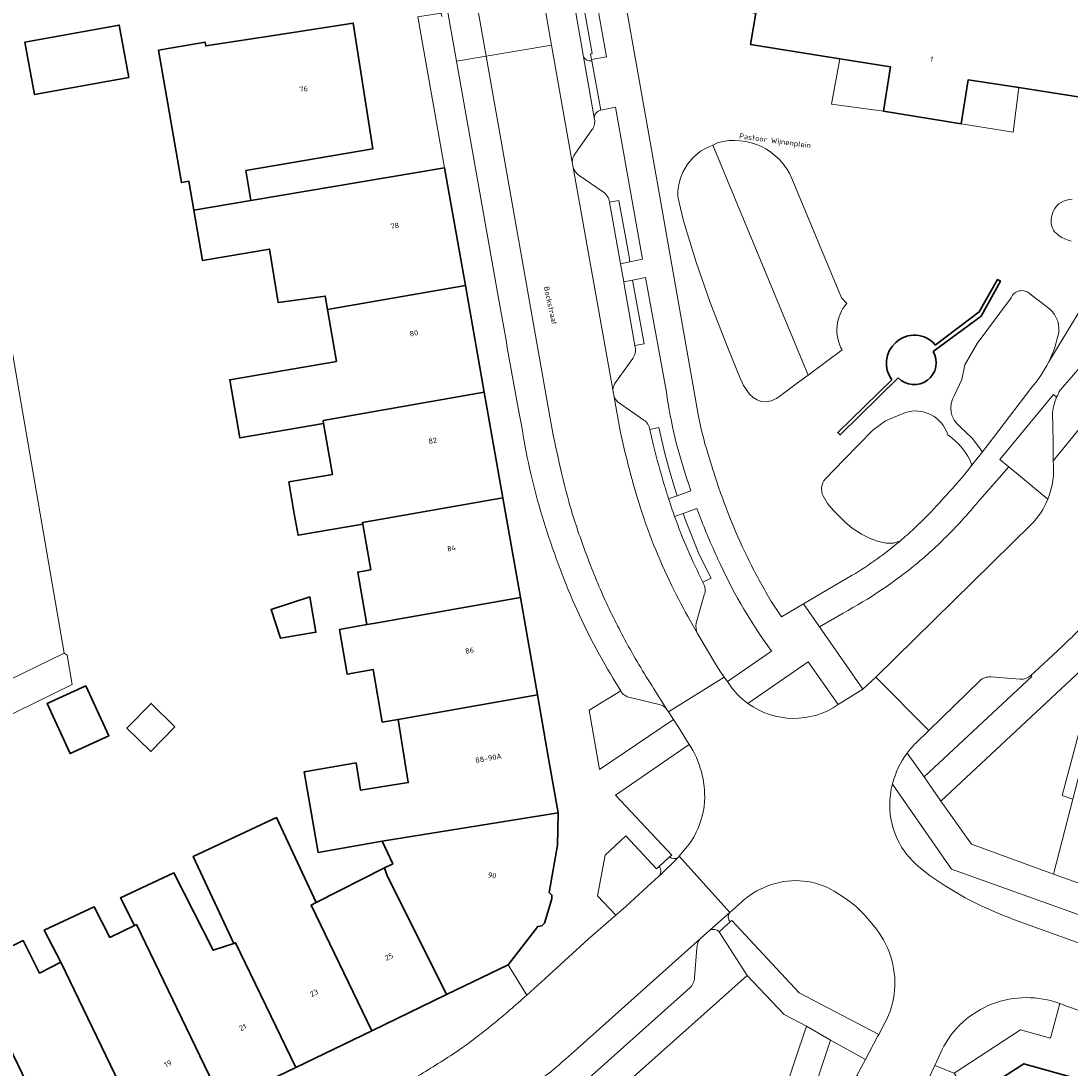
# Model space of a CAD drawing. Header units: metres. Extents: x 197700 to 204338, y 317132 to 325229.
# Tile 766 of 1056: x 203288 to 203359, y 319467 to 319538. Entities that reach past the tile are written whole.
import ezdxf
from ezdxf.enums import TextEntityAlignment as Align

# ---------------------------------------------------------------- set-up
doc = ezdxf.new("R2010")
doc.units = ezdxf.units.M
for name, color, linetype, lineweight in [('B-WE-GR-BEPLANTING_CULTUUR_BODEMBEDEKKER-GV', 90, 'Continuous', 18), ('B-WE-GR-BEPLANTING_CULTUUR_HEESTERS-GV', 90, 'Continuous', 18), ('B-WE-GR-BEPLANTING_CULTUUR_ROOS-GV', 90, 'Continuous', 18), ('B-WE-IE-TERREINAFSCHEIDING_KUNSTMATIG_MUUR-G', 90, 'IE-TERREINAFSCHEIDING-KUNSTMATIG-DICHT', 18), ('B-WE-IE-TERREINAFSCHEIDING_KUNSTMATIG_MUUR-GV', 90, 'Continuous', 18), ('B-WE-OG-BEBOUWING-GV', 7, 'Continuous', 35), ('B-WE-OG-BEBOUWING-T18', 10, 'Continuous', 18), ('B-WE-OG-TERREIN_ERF-GV', 7, 'Continuous', 18), ('B-WE-OG-TOPOGRAFIE-T18', 10, 'Continuous', 18), ('B-WE-VH-VERHARDING_ASFALT-GV', 252, 'Continuous', 18), ('B-WE-VH-VERHARDING_BETONSTRAATSTEEN-GV', 252, 'Continuous', 18), ('B-WE-VH-VERHARDING_SIERBESTRATING-GV', 252, 'Continuous', 18), ('B-WE-VH-VERHARDING_STRAATBAKSTEEN-GV', 252, 'Continuous', 18), ('B-WE-VH-VERHARDING_TEGEL-GV', 252, 'Continuous', 18)]:
    doc.layers.add(name, color=color, linetype=linetype, lineweight=lineweight)
doc.styles.add('NLCS-ISO-M200-T18', font='NLCS-ISO.ttf', dxfattribs={"height": 0.36})
doc.linetypes.add('IE-TERREINAFSCHEIDING-KUNSTMATIG-DICHT', pattern='A,8,-1,[82,NLCS.SHX,S=0.75,R=90,X=0,Y=0],-1', length=10)

msp = doc.modelspace()

# ---------------------------------------------------------------- linework, layer by layer
at = {"layer": 'B-WE-GR-BEPLANTING_CULTUUR_BODEMBEDEKKER-GV'}
msp.add_lwpolyline([(203334.615, 319529.532), (203334.212, 319529.341), (203333.791, 319529.121), (203333.297, 319528.693), (203332.919, 319528.229), (203332.594, 319527.698), (203332.43, 319527.298), (203332.326, 319526.875), (203332.266, 319526.457), (203332.26, 319526.056), (203332.344, 319525.646), (203332.63, 319524.405), (203333.493, 319521.615), (203334.433, 319518.881), (203335.632, 319515.831), (203336.46, 319513.78), (203336.7, 319513.272), (203336.89, 319512.977), (203337.093, 319512.697), (203337.349, 319512.476), (203337.609, 319512.313), (203337.881, 319512.199), (203338.241, 319512.173), (203338.561, 319512.23), (203338.933, 319512.4), (203339.426, 319512.748), (203340.171, 319513.314), (203341.075, 319513.969)], close=True, dxfattribs=at)
for points in [[(203358.909, 319525.871), (203358.719, 319525.845), (203358.525, 319525.801), (203358.336, 319525.737), (203358.16, 319525.654), (203358.007, 319525.55), (203357.865, 319525.409), (203357.739, 319525.237), (203357.634, 319525.046), (203357.555, 319524.846), (203357.507, 319524.647), (203357.49, 319524.499), (203357.487, 319524.345), (203357.499, 319524.189), (203357.528, 319524.039), (203357.577, 319523.901), (203357.643, 319523.785), (203357.729, 319523.675), (203357.828, 319523.572), (203357.934, 319523.477), (203358.042, 319523.39), (203358.224, 319523.274), (203358.426, 319523.184), (203358.638, 319523.111), (203358.854, 319523.043)], [(203347.638, 319511.446), (203346.291, 319510.89), (203345.44, 319510.251), (203343.502, 319508.281), (203342.226, 319506.943)], [(203351.657, 319507.276), (203352.139, 319507.891)], [(203342.073, 319505.819), (203342.379, 319505.29), (203342.771, 319504.817), (203343.586, 319504.02), (203344.04, 319503.632), (203344.662, 319503.232), (203345.268, 319502.94), (203345.817, 319502.733), (203346.336, 319502.616), (203346.846, 319502.622), (203347.299, 319502.777)]]:
    msp.add_lwpolyline(points, dxfattribs=at)
for points in [[(203350.506, 319509.931, 0.418698), (203347.638, 319511.446)], [(203352.139, 319507.891, 0.158081), (203350.506, 319509.931)], [(203349.957, 319505.376, 0.010554), (203351.657, 319507.276)], [(203342.226, 319506.943, 0.303095), (203342.073, 319505.819)], [(203348.235, 319503.613, 0.023816), (203349.957, 319505.376)], [(203347.299, 319502.777, 0.012439), (203348.235, 319503.613)]]:
    msp.add_lwpolyline(points, format="xyb", dxfattribs=at)
at = {"layer": 'B-WE-GR-BEPLANTING_CULTUUR_HEESTERS-GV'}
for points in [[(203326.428, 319541.199), (203325.519, 319541.021), (203326.475, 319535.722), (203326.355, 319535.708), (203326.418, 319535.31), (203327.444, 319535.498)], [(203350.028, 319485.188), (203352.105, 319482.261), (203357.653, 319480.243), (203358.962, 319485.319), (203358.226, 319485.553), (203359.385, 319489.857), (203360.084, 319489.666), (203361.419, 319494.843), (203360.895, 319495.322)]]:
    msp.add_lwpolyline(points, close=True, dxfattribs=at)
for points in [[(203327.638, 319525.694), (203327.642, 319525.669), (203327.644, 319525.669), (203327.646, 319525.67), (203327.741, 319525.686), (203328.266, 319525.774), (203328.939, 319522.101), (203329.023, 319521.642), (203329.87, 319521.813), (203328.054, 319532.086), (203327.045, 319531.896), (203327.026, 319531.892)], [(203326.61, 319531.394), (203326.629, 319531.286)], [(203326.445, 319530.555), (203325.291, 319528.921)], [(203334.944, 319529.688), (203334.615, 319529.532), (203341.075, 319513.969)], [(203325.119, 319528.375), (203325.183, 319528.014)], [(203325.596, 319527.48), (203327.237, 319526.35)], [(203343.672, 319518.823), (203343.314, 319519.192), (203339.966, 319527.266)], [(203331.48, 319512.824), (203330.074, 319520.586), (203329.2, 319520.402), (203329.975, 319516.088), (203329.358, 319515.971), (203329.376, 319515.871)], [(203354.792, 319519.205), (203352.491, 319516.113), (203351.657, 319514.67), (203351.462, 319513.681), (203350.964, 319512.613)], [(203357.177, 319518.612), (203356.058, 319519.469)], [(203341.075, 319513.969), (203343.356, 319515.687)], [(203329.211, 319515.104), (203328.053, 319513.487)], [(203327.872, 319512.975), (203327.958, 319512.494)], [(203351.331, 319510.491), (203352.163, 319509.713), (203352.842, 319508.787), (203353.235, 319509.288), (203356.124, 319513.082)], [(203357.862, 319512.48), (203357.646, 319512.662), (203354.03, 319508.272), (203354.623, 319507.782), (203356.209, 319506.468), (203356.242, 319506.44), (203357.263, 319505.589)], [(203328.31, 319512.072), (203329.961, 319510.938)], [(203357.62, 319508.189), (203357.629, 319509.484), (203357.588, 319511.458)], [(203330.368, 319510.301), (203330.97, 319510.44), (203331.374, 319508.686), (203331.697, 319507.53), (203332.042, 319506.381), (203332.219, 319505.817), (203333.137, 319506.146), (203332.981, 319506.649)], [(203357.263, 319505.589), (203356.242, 319506.44), (203356.209, 319506.468), (203354.623, 319507.782), (203352.662, 319505.545)], [(203333.86, 319504.144), (203333.545, 319504.958), (203332.621, 319504.632), (203332.812, 319504.067), (203333.704, 319501.846), (203334.502, 319500.242), (203333.956, 319499.971), (203333.98, 319499.924)], [(203343.427, 319497.893), (203341.833, 319496.965), (203344.766, 319492.738), (203345.63, 319493.566), (203356.138, 319503.88)], [(203334.047, 319499.129), (203333.506, 319497.209)], [(203333.586, 319496.513), (203334.623, 319494.749), (203335.1, 319493.981), (203335.388, 319493.569), (203335.607, 319493.256), (203338.592, 319495.325)], [(203343.106, 319491.703), (203341.076, 319494.598), (203336.993, 319491.784)], [(203347.753, 319488.416), (203348.91, 319486.815), (203356.193, 319493.603), (203356.121, 319493.68), (203356.118, 319493.677)], [(203352.667, 319493.316), (203349.237, 319489.972), (203349.226, 319489.961), (203348.343, 319489.102)], [(203355.4, 319493.426), (203353.411, 319493.578)], [(203338.14, 319463.473), (203338.571, 319462.864), (203340.958, 319469.962), (203339.434, 319470.762), (203336.949, 319473.388), (203329.263, 319466.553)], [(203349.619, 319467.304), (203350.944, 319466.785), (203355.428, 319469.722), (203357.452, 319469.15), (203358.085, 319471.497)], [(203350.108, 319468.352), (203349.619, 319467.304)]]:
    msp.add_lwpolyline(points, dxfattribs=at)
for points in [[(203326.629, 319531.286, -0.215893), (203326.445, 319530.555)], [(203327.026, 319531.892, 0.345316), (203326.61, 319531.394)], [(203339.966, 319527.266, 0.377041), (203334.944, 319529.688)], [(203325.291, 319528.921, 0.153604), (203325.119, 319528.375)], [(203325.183, 319528.014, 0.163568), (203325.596, 319527.48)], [(203327.237, 319526.35, -0.18941), (203327.638, 319525.694)], [(203356.058, 319519.469, 0.529271), (203354.792, 319519.205)], [(203343.356, 319515.687, -0.315002), (203343.672, 319518.823)], [(203358.007, 319516.864, 0.284794), (203357.177, 319518.612)], [(203357.327, 319514.879, 0.06376), (203358.007, 319516.864)], [(203329.376, 319515.871, -0.223542), (203329.211, 319515.104)], [(203356.124, 319513.082, 0.065543), (203357.327, 319514.879)], [(203328.053, 319513.487, 0.136985), (203327.872, 319512.975)], [(203332.981, 319506.649, -0.048433), (203331.48, 319512.824)], [(203327.958, 319512.494, 0.136999), (203328.31, 319512.072)], [(203350.964, 319512.613, 0.388888), (203351.331, 319510.491)], [(203357.588, 319511.458, -0.065144), (203357.862, 319512.48)], [(203329.961, 319510.938, -0.211037), (203330.368, 319510.301)], [(203357.263, 319505.589, 0.126034), (203357.62, 319508.189)], [(203352.662, 319505.545, -0.023439), (203350.641, 319503.298)], [(203356.138, 319503.88, 0.097726), (203357.263, 319505.589)], [(203335.141, 319501.171, -0.019226), (203333.86, 319504.144)], [(203350.641, 319503.298, -0.026329), (203348.452, 319501.27)], [(203338.592, 319495.325, -0.050751), (203335.141, 319501.171)], [(203348.452, 319501.27, -0.048883), (203343.427, 319497.893)], [(203333.98, 319499.924, -0.214534), (203334.047, 319499.129)], [(203333.506, 319497.209, 0.175284), (203333.586, 319496.513)], [(203356.118, 319493.677, -0.199922), (203355.4, 319493.426)], [(203353.411, 319493.578, 0.200427), (203352.667, 319493.316)], [(203336.993, 319491.784, 0.317196), (203343.106, 319491.703)], [(203348.343, 319489.102, 0.03764), (203347.753, 319488.416)], [(203358.085, 319471.497, 0.181122), (203353.519, 319471.466)], [(203353.519, 319471.466, 0.091772), (203351.512, 319470.238)], [(203351.512, 319470.238, 0.095441), (203350.108, 319468.352)]]:
    msp.add_lwpolyline(points, format="xyb", dxfattribs=at)
at = {"layer": 'B-WE-GR-BEPLANTING_CULTUUR_ROOS-GV'}
for points in [[(203328.402, 319492.625), (203328.396, 319492.635), (203326.273, 319491.32), (203326.953, 319487.308), (203331.956, 319490.699), (203331.624, 319491.218), (203331.522, 319491.379)], [(203330.999, 319491.704), (203329.031, 319492.176)], [(203333.03, 319489.018), (203328.04, 319485.587), (203331.849, 319481.536), (203331.703, 319481.406)], [(203354.957, 319477.188), (203357.773, 319476.174), (203359.591, 319475.501), (203360.203, 319477.189), (203350.767, 319480.579), (203346.768, 319486.337)], [(203330.989, 319480.768), (203330.809, 319480.607), (203328.739, 319482.843), (203327.342, 319481.537), (203326.832, 319478.786), (203328.075, 319477.47), (203328.75, 319478.048), (203330.197, 319479.411), (203330.958, 319480.081)], [(203332.352, 319481.455), (203333.008, 319482.249), (203333.074, 319482.343), (203333.138, 319482.438)], [(203332.274, 319481.366), (203332.301, 319481.393), (203332.352, 319481.455)], [(203348.543, 319480.748), (203349.325, 319480.128)], [(203345.494, 319476.765), (203344.846, 319477.522), (203344.286, 319478.082), (203343.658, 319478.561), (203342.816, 319479.102)], [(203336.703, 319478.49), (203336.575, 319478.378), (203335.763, 319477.651)], [(203335.794, 319477.014), (203335.914, 319477.119), (203340.458, 319472.219), (203345.833, 319469.412), (203346.249, 319470.183)], [(203343.997, 319465.943), (203344.366, 319466.639), (203344.938, 319467.721), (203342.577, 319469.012), (203341.062, 319464.47), (203341.168, 319464.413)]]:
    msp.add_lwpolyline(points, dxfattribs=at)
for points in [[(203329.031, 319492.176, -0.206989), (203328.402, 319492.625)], [(203331.522, 319491.379, 0.178857), (203330.999, 319491.704)], [(203334.066, 319485.165, 0.155217), (203333.03, 319489.018)], [(203346.768, 319486.337, 0.060706), (203346.582, 319484.888)], [(203333.138, 319482.438, 0.127677), (203334.066, 319485.165)], [(203346.582, 319484.888, 0.107357), (203347.106, 319482.595)], [(203347.106, 319482.595, 0.110187), (203348.543, 319480.748)], [(203331.703, 319481.406, 0.329473), (203332.274, 319481.366)], [(203330.958, 319480.081, 0.37156), (203330.989, 319480.768)], [(203338.598, 319479.539, 0.09982), (203336.703, 319478.49)], [(203342.816, 319479.102, 0.216536), (203338.598, 319479.539)], [(203349.325, 319480.128, 0.068707), (203354.957, 319477.188)], [(203335.763, 319477.651, 0.391121), (203335.794, 319477.014)], [(203346.629, 319474.714, 0.096794), (203345.494, 319476.765)], [(203346.249, 319470.183, 0.2075), (203346.629, 319474.714)]]:
    msp.add_lwpolyline(points, format="xyb", dxfattribs=at)
at = {"layer": 'B-WE-IE-TERREINAFSCHEIDING_KUNSTMATIG_MUUR-G'}
msp.add_lwpolyline([(203290.77, 319495.178), (203283.407, 319537.842)], dxfattribs=at)
at = {"layer": 'B-WE-IE-TERREINAFSCHEIDING_KUNSTMATIG_MUUR-GV'}
msp.add_lwpolyline([(203358.962, 319485.319), (203360.084, 319489.666), (203359.385, 319489.857), (203358.226, 319485.553)], close=True, dxfattribs=at)
at = {"layer": 'B-WE-OG-BEBOUWING-GV'}
for points in [[(203337.342, 319562.288), (203339.767, 319561.895), (203339.09, 319557.997), (203337.63, 319558.246), (203336.875, 319553.685), (203338.377, 319553.427), (203337.639, 319548.982), (203339.191, 319548.734), (203338.082, 319542.017), (203336.645, 319542.262), (203336.07, 319538.922), (203336.065, 319538.893), (203336.036, 319538.728), (203337.526, 319538.454), (203337.158, 319536.335), (203343.208, 319535.367), (203346.637, 319534.818), (203346.166, 319531.812), (203351.403, 319530.976), (203351.888, 319533.948), (203355.311, 319533.41), (203361.333, 319532.464)], [(203349.514, 319515.585), (203352.754, 319517.97), (203354.058, 319520.338), (203353.876, 319520.44), (203352.633, 319518.245), (203349.662, 319516.011)], [(203346.725, 319513.662), (203343.07, 319510.094), (203343.219, 319509.938), (203347.15, 319513.798)]]:
    msp.add_lwpolyline(points, dxfattribs=at)
for points in [[(203299.54, 319525.129), (203303.382, 319525.779), (203303.061, 319527.814), (203311.632, 319529.274), (203310.317, 319537.778), (203305.376, 319537.015), (203300.34, 319536.237), (203300.298, 319536.477), (203297.156, 319535.936), (203298.696, 319526.991), (203299.204, 319527.078)], [(203295.136, 319534.094), (203294.498, 319537.638), (203288.124, 319536.493), (203288.762, 319532.948)], [(203303.382, 319525.779), (203299.54, 319525.129), (203300.127, 319521.717), (203304.655, 319522.497), (203305.229, 319518.887), (203308.423, 319519.317), (203308.58, 319518.406), (203309.348, 319518.538), (203317.908, 319520.032), (203316.481, 319527.996)], [(203319.174, 319512.821), (203317.908, 319520.032), (203309.348, 319518.538), (203308.58, 319518.406), (203309.183, 319514.904), (203301.971, 319513.662), (203302.646, 319509.741), (203308.308, 319510.716), (203308.275, 319510.906)], [(203306.332, 319504.612), (203306.582, 319503.158), (203310.966, 319503.913), (203310.948, 319504.016), (203320.428, 319505.674), (203319.174, 319512.821), (203308.275, 319510.906), (203308.308, 319510.716), (203308.902, 319507.264), (203305.963, 319506.758)], [(203321.61, 319498.939), (203320.428, 319505.674), (203310.948, 319504.016), (203310.966, 319503.913), (203311.499, 319500.819), (203310.619, 319500.668), (203310.716, 319500.106), (203311.233, 319497.112), (203311.691, 319497.195)], [(203307.375, 319499), (203304.763, 319498.136), (203305.408, 319496.187), (203307.789, 319496.597)], [(203313.352, 319490.7), (203322.765, 319492.355), (203321.61, 319498.939), (203311.691, 319497.195), (203311.233, 319497.112), (203309.383, 319496.774), (203309.901, 319493.771), (203311.664, 319494.075), (203312.276, 319490.519)], [(203292.238, 319492.977), (203289.618, 319491.774), (203291.17, 319488.39), (203293.791, 319489.591)], [(203310.515, 319487.775), (203307.006, 319487.171), (203307.945, 319481.718), (203312.271, 319482.463), (203324.162, 319484.395), (203323.52, 319488.051), (203322.765, 319492.355), (203313.352, 319490.7), (203314.033, 319486.429), (203310.811, 319485.916)], [(203298.257, 319490.206), (203296.65, 319491.783), (203295.02, 319490.122), (203296.627, 319488.545)], [(203307.801, 319478.317), (203305.122, 319484.062), (203299.5, 319481.441), (203302.241, 319475.562), (203302.362, 319475.602), (203306.433, 319467.173), (203311.571, 319469.657), (203307.474, 319478.151)], [(203312.271, 319482.463), (203312.982, 319480.938), (203312.432, 319480.66), (203312.589, 319480.208), (203316.628, 319472.102), (203320.791, 319474.115), (203322.801, 319476.696), (203323.058, 319476.744), (203323.244, 319476.931), (203323.75, 319478.568), (203323.743, 319478.825), (203323.559, 319479.004), (203324.128, 319482.201), (203324.169, 319484.357), (203324.162, 319484.395)], [(203295.522, 319476.771), (203295.655, 319476.835), (203301.478, 319464.777), (203306.433, 319467.173), (203302.362, 319475.602), (203302.241, 319475.562), (203300.837, 319475.097), (203298.193, 319480.325), (203294.578, 319478.638)], [(203312.432, 319480.66), (203307.801, 319478.317), (203307.474, 319478.151), (203311.571, 319469.657), (203316.628, 319472.102), (203312.589, 319480.208)], [(203293.852, 319475.963), (203292.806, 319478.031), (203289.421, 319476.453), (203290.543, 319474.289), (203296.336, 319462.291), (203301.478, 319464.777), (203295.655, 319476.835), (203295.522, 319476.771)], [(203291.268, 319459.841), (203296.336, 319462.291), (203290.543, 319474.289), (203289.103, 319473.56), (203287.992, 319475.756), (203284.138, 319473.872), (203286.199, 319469.798), (203286.408, 319469.903)], [(203353.071, 319454.874), (203355.96, 319454.083), (203358.609, 319453.358), (203361.305, 319452.62), (203361.687, 319453.389), (203363.376, 319456.79), (203363.126, 319456.859), (203366.838, 319464.281), (203355.651, 319467.429), (203352.028, 319465.099), (203350.583, 319464.17), (203348.966, 319455.968), (203353.145, 319455.144)]]:
    msp.add_lwpolyline(points, close=True, dxfattribs=at)
for points in [[(203349.662, 319516.011, 0.438807), (203346.982, 319516.175)], [(203346.982, 319516.175, 0.391104), (203346.725, 319513.662)], [(203347.15, 319513.798, 0.897887), (203349.514, 319515.585)]]:
    msp.add_lwpolyline(points, format="xyb", dxfattribs=at)
at = {"layer": 'B-WE-OG-TERREIN_ERF-GV'}
for points in [[(203276.056, 319580.642), (203283.407, 319537.842), (203290.77, 319495.178), (203290.971, 319495.056), (203291.322, 319493.059), (203259.248, 319477.344), (203259.24, 319477.322), (203257.509, 319476.461), (203255.932, 319475.677), (203254.585, 319475.275), (203247.024, 319460.559)], [(203284.138, 319473.872), (203287.992, 319475.756), (203289.103, 319473.56), (203290.543, 319474.289), (203289.421, 319476.453), (203292.806, 319478.031), (203293.852, 319475.963), (203295.522, 319476.771), (203294.578, 319478.638), (203298.193, 319480.325), (203300.837, 319475.097), (203302.241, 319475.562), (203299.5, 319481.441), (203305.122, 319484.062), (203307.801, 319478.317), (203312.432, 319480.66), (203312.982, 319480.938), (203312.271, 319482.463), (203307.945, 319481.718), (203307.006, 319487.171), (203310.515, 319487.775), (203310.811, 319485.916), (203314.033, 319486.429), (203313.352, 319490.7), (203312.276, 319490.519), (203311.664, 319494.075), (203309.901, 319493.771), (203309.383, 319496.774), (203311.233, 319497.112), (203310.716, 319500.106), (203310.619, 319500.668), (203311.499, 319500.819), (203310.966, 319503.913), (203306.582, 319503.158), (203306.332, 319504.612), (203305.963, 319506.758), (203308.902, 319507.264), (203308.308, 319510.716), (203302.646, 319509.741), (203301.971, 319513.662), (203309.183, 319514.904), (203308.58, 319518.406), (203308.423, 319519.317), (203305.229, 319518.887), (203304.655, 319522.497), (203300.127, 319521.717), (203299.54, 319525.129), (203299.204, 319527.078), (203298.696, 319526.991), (203297.156, 319535.936), (203300.298, 319536.477), (203300.34, 319536.237), (203305.376, 319537.015), (203310.317, 319537.778), (203311.632, 319529.274), (203303.061, 319527.814), (203303.382, 319525.779), (203316.481, 319527.996), (203314.679, 319538.206)]]:
    msp.add_lwpolyline(points, dxfattribs=at)
for points in [[(203295.136, 319534.094), (203288.762, 319532.948), (203288.124, 319536.493), (203294.498, 319537.638)], [(203343.208, 319535.367), (203342.637, 319532.297), (203346.166, 319531.812), (203346.637, 319534.818)], [(203351.403, 319530.976), (203354.915, 319530.398), (203355.311, 319533.41), (203351.888, 319533.948)], [(203307.789, 319496.597), (203305.408, 319496.187), (203304.763, 319498.136), (203307.375, 319499)], [(203292.238, 319492.977), (203293.791, 319489.591), (203291.17, 319488.39), (203289.618, 319491.774)], [(203298.257, 319490.206), (203296.627, 319488.545), (203295.02, 319490.122), (203296.65, 319491.783)]]:
    msp.add_lwpolyline(points, close=True, dxfattribs=at)
at = {"layer": 'B-WE-VH-VERHARDING_ASFALT-GV'}
for points in [[(203306.699, 319607.876), (203307.164, 319605.227), (203307.567, 319602.927), (203307.575, 319602.877), (203315.577, 319556.642), (203316.471, 319551.527), (203319.296, 319535.538), (203323.724, 319536.272), (203322.468, 319543.379), (203322.296, 319544.379), (203320.327, 319555.814), (203319.482, 319560.821), (203319.394, 319561.286)], [(203365.596, 319518.207), (203363.255, 319515.061), (203357.62, 319508.189)], [(203356.138, 319503.88), (203345.63, 319493.566), (203349.226, 319489.961), (203349.237, 319489.972), (203352.667, 319493.316)], [(203356.118, 319493.677), (203356.121, 319493.68), (203357.592, 319495.021), (203358.314, 319495.709)], [(203353.411, 319493.578), (203355.4, 319493.426)]]:
    msp.add_lwpolyline(points, dxfattribs=at)
for points in [[(203357.62, 319508.189, -0.126034), (203357.263, 319505.589)], [(203357.263, 319505.589, -0.097726), (203356.138, 319503.88)], [(203358.314, 319495.709, 0.007304), (203360.461, 319497.807)], [(203355.4, 319493.426, 0.199922), (203356.118, 319493.677)], [(203352.667, 319493.316, -0.200427), (203353.411, 319493.578)]]:
    msp.add_lwpolyline(points, format="xyb", dxfattribs=at)
at = {"layer": 'B-WE-VH-VERHARDING_BETONSTRAATSTEEN-GV'}
for points in [[(203373.44, 319534.608), (203373.423, 319534.579), (203373.407, 319534.546), (203372.081, 319532.14), (203369.795, 319528.342), (203367.386, 319524.623), (203364.06, 319520.05), (203360.317, 319515.509), (203358.114, 319512.986)], [(203357.588, 319511.458), (203357.629, 319509.484), (203357.62, 319508.189), (203363.255, 319515.061), (203365.596, 319518.207)]]:
    msp.add_lwpolyline(points, dxfattribs=at)
for points in [[(203358.114, 319512.986, 0.034801), (203357.862, 319512.48)], [(203357.862, 319512.48, 0.065144), (203357.588, 319511.458)]]:
    msp.add_lwpolyline(points, format="xyb", dxfattribs=at)
at = {"layer": 'B-WE-VH-VERHARDING_SIERBESTRATING-GV'}
for points in [[(203361.333, 319532.464), (203355.311, 319533.41), (203354.915, 319530.398), (203351.403, 319530.976), (203346.166, 319531.812), (203342.637, 319532.297), (203343.208, 319535.367), (203337.158, 319536.335), (203337.526, 319538.454), (203336.036, 319538.728), (203336.065, 319538.893), (203328.57, 319540.045), (203330.4, 319529.607), (203333.633, 319511.313)], [(203343.356, 319515.687), (203341.075, 319513.969), (203340.171, 319513.314), (203339.426, 319512.748), (203338.933, 319512.4), (203338.561, 319512.23), (203338.241, 319512.173), (203337.881, 319512.199), (203337.609, 319512.313), (203337.349, 319512.476), (203337.093, 319512.697), (203336.89, 319512.977), (203336.7, 319513.272), (203336.46, 319513.78), (203335.632, 319515.831), (203334.433, 319518.881), (203333.493, 319521.615), (203332.63, 319524.405), (203332.344, 319525.646), (203332.26, 319526.056), (203332.266, 319526.457), (203332.326, 319526.875), (203332.43, 319527.298), (203332.594, 319527.698), (203332.919, 319528.229), (203333.297, 319528.693), (203333.791, 319529.121), (203334.212, 319529.341), (203334.615, 319529.532), (203334.944, 319529.688)], [(203339.966, 319527.266), (203343.314, 319519.192), (203343.672, 319518.823)], [(203358.854, 319523.043), (203358.638, 319523.111), (203358.426, 319523.184), (203358.224, 319523.274), (203358.042, 319523.39), (203357.934, 319523.477), (203357.828, 319523.572), (203357.729, 319523.675), (203357.643, 319523.785), (203357.577, 319523.901), (203357.528, 319524.039), (203357.499, 319524.189), (203357.487, 319524.345), (203357.49, 319524.499), (203357.507, 319524.647), (203357.555, 319524.846), (203357.634, 319525.046), (203357.739, 319525.237), (203357.865, 319525.409), (203358.007, 319525.55), (203358.16, 319525.654), (203358.336, 319525.737), (203358.525, 319525.801), (203358.719, 319525.845), (203358.909, 319525.871)], [(203357.327, 319514.879), (203362.26, 319523.018)], [(203350.964, 319512.613), (203351.462, 319513.681), (203351.657, 319514.67), (203352.491, 319516.113), (203354.792, 319519.205)], [(203356.058, 319519.469), (203357.177, 319518.612)], [(203342.226, 319506.943), (203343.502, 319508.281), (203345.44, 319510.251), (203346.291, 319510.89), (203347.638, 319511.446)], [(203352.139, 319507.891), (203352.842, 319508.787), (203352.163, 319509.713), (203351.331, 319510.491)], [(203334.283, 319508.693), (203334.461, 319508.107), (203334.646, 319507.523), (203335.032, 319506.346)], [(203347.299, 319502.777), (203346.846, 319502.622), (203346.336, 319502.616), (203345.817, 319502.733), (203345.268, 319502.94), (203344.662, 319503.232), (203344.04, 319503.632), (203343.586, 319504.02), (203342.771, 319504.817), (203342.379, 319505.29), (203342.073, 319505.819)], [(203338.671, 319498.51), (203339.268, 319497.642), (203340.757, 319498.516), (203344.042, 319500.444)]]:
    msp.add_lwpolyline(points, dxfattribs=at)
for points in [[(203334.944, 319529.688, -0.377041), (203339.966, 319527.266)], [(203354.792, 319519.205, -0.529271), (203356.058, 319519.469)], [(203343.672, 319518.823, 0.315002), (203343.356, 319515.687)], [(203357.177, 319518.612, -0.284794), (203358.007, 319516.864)], [(203358.007, 319516.864, -0.06376), (203357.327, 319514.879)], [(203351.331, 319510.491, -0.388888), (203350.964, 319512.613)], [(203347.638, 319511.446, -0.418698), (203350.506, 319509.931)], [(203333.633, 319511.313, 0.028753), (203334.283, 319508.693)], [(203350.506, 319509.931, -0.158081), (203352.139, 319507.891)], [(203342.073, 319505.819, -0.303095), (203342.226, 319506.943)], [(203335.032, 319506.346, 0.034218), (203337.229, 319501.117)], [(203344.042, 319500.444, 0.040796), (203347.299, 319502.777)], [(203337.229, 319501.117, 0.018485), (203338.671, 319498.51)]]:
    msp.add_lwpolyline(points, format="xyb", dxfattribs=at)
at = {"layer": 'B-WE-VH-VERHARDING_STRAATBAKSTEEN-GV'}
for points in [[(203307.415, 319602.187), (203306.156, 319600.223), (203306.067, 319600.118), (203305.972, 319600.026), (203313.609, 319556.094), (203315.525, 319545.257), (203316.809, 319537.991), (203317.301, 319535.208), (203319.296, 319535.538), (203316.471, 319551.527), (203315.577, 319556.642), (203307.575, 319602.877)], [(203281.251, 319520.913), (203282.151, 319515.706), (203283.034, 319510.603), (203283.588, 319507.405), (203284.669, 319501.153), (203286.095, 319492.91), (203290.77, 319495.178), (203283.407, 319537.842), (203276.056, 319580.642)], [(203322.468, 319543.379), (203323.724, 319536.272), (203325.119, 319528.375)], [(203325.889, 319535.494), (203324.932, 319540.936), (203324.925, 319540.977)], [(203316.294, 319538.23), (203316.254, 319538.457), (203314.822, 319538.217), (203314.679, 319538.206), (203316.481, 319527.996), (203317.908, 319520.032), (203319.174, 319512.821), (203320.428, 319505.674)], [(203320.664, 319516.202), (203320.135, 319519.181), (203317.301, 319535.208), (203316.809, 319537.991)], [(203327.958, 319512.494), (203327.872, 319512.975), (203325.183, 319528.014), (203325.119, 319528.375), (203323.724, 319536.272), (203319.296, 319535.538), (203323.555, 319511.434)], [(203323.555, 319511.434), (203319.296, 319535.538), (203317.301, 319535.208), (203320.135, 319519.181), (203320.664, 319516.202)], [(203325.889, 319535.494), (203326.61, 319531.394)], [(203326.629, 319531.286), (203326.61, 319531.394), (203325.889, 319535.494)], [(203327.026, 319531.892), (203327.045, 319531.896), (203326.433, 319535.216)], [(203325.291, 319528.921), (203326.445, 319530.555)], [(203325.183, 319528.014), (203327.872, 319512.975)], [(203327.237, 319526.35), (203325.596, 319527.48)], [(203329.376, 319515.871), (203329.358, 319515.971), (203328.601, 319520.249), (203328.597, 319520.276), (203328.378, 319521.512), (203327.642, 319525.669), (203327.638, 319525.694)], [(203328.053, 319513.487), (203329.211, 319515.104)], [(203321.19, 319513.236), (203321.466, 319511.737), (203321.748, 319510.24)], [(203321.748, 319510.24), (203321.466, 319511.737), (203321.19, 319513.236)], [(203327.958, 319512.494), (203328.367, 319510.204)], [(203328.367, 319510.204), (203327.958, 319512.494)], [(203329.961, 319510.938), (203328.31, 319512.072)], [(203330.587, 319509.317), (203330.368, 319510.301)], [(203320.428, 319505.674), (203321.61, 319498.939), (203322.765, 319492.355), (203323.52, 319488.051), (203324.162, 319484.395), (203324.169, 319484.357), (203324.128, 319482.201), (203323.559, 319479.004), (203323.743, 319478.825), (203323.75, 319478.568), (203323.244, 319476.931), (203323.058, 319476.744), (203322.801, 319476.696), (203320.791, 319474.115), (203322.04, 319472.063), (203323.531, 319473.413), (203326.188, 319475.854), (203328.075, 319477.47), (203326.832, 319478.786), (203327.342, 319481.537), (203328.739, 319482.843), (203330.809, 319480.607), (203330.989, 319480.768), (203331.703, 319481.406), (203331.849, 319481.536), (203328.04, 319485.587), (203333.03, 319489.018), (203332.293, 319490.17), (203331.956, 319490.699), (203326.953, 319487.308), (203326.273, 319491.32), (203328.396, 319492.635), (203327.892, 319493.467)], [(203333.98, 319499.924), (203333.956, 319499.971)], [(203333.506, 319497.209), (203334.047, 319499.129)], [(203330.642, 319492.771), (203331.522, 319491.379), (203331.624, 319491.218), (203335.388, 319493.569), (203335.1, 319493.981), (203334.623, 319494.749), (203333.586, 319496.513), (203333.501, 319496.658), (203333.115, 319497.334)], [(203333.115, 319497.334), (203333.501, 319496.658), (203333.586, 319496.513)], [(203327.892, 319493.467), (203328.396, 319492.635), (203328.402, 319492.625)], [(203335.741, 319493.064), (203335.607, 319493.256), (203335.388, 319493.569), (203331.624, 319491.218), (203331.956, 319490.699), (203332.293, 319490.17), (203333.03, 319489.018)], [(203348.343, 319489.102), (203349.226, 319489.961), (203345.63, 319493.566), (203344.766, 319492.738), (203343.106, 319491.703)], [(203331.522, 319491.379), (203330.642, 319492.771)], [(203329.031, 319492.176), (203330.999, 319491.704)], [(203333.138, 319482.438), (203333.074, 319482.343), (203333.008, 319482.249), (203332.352, 319481.455), (203335.763, 319477.651), (203336.575, 319478.378), (203336.703, 319478.49)], [(203325.465, 319468.446), (203333.798, 319475.893), (203334.422, 319476.451), (203335.763, 319477.651), (203332.352, 319481.455), (203332.301, 319481.393), (203332.274, 319481.366), (203331.025, 319480.14), (203330.958, 319480.081), (203330.197, 319479.411), (203328.75, 319478.048), (203328.075, 319477.47), (203326.188, 319475.854), (203323.531, 319473.413), (203322.04, 319472.063)], [(203330.958, 319480.081), (203331.025, 319480.14), (203332.274, 319481.366)], [(203331.703, 319481.406), (203330.989, 319480.768)], [(203349.325, 319480.128), (203348.543, 319480.748)], [(203342.816, 319479.102), (203343.658, 319478.561), (203344.286, 319478.082), (203344.846, 319477.522), (203345.494, 319476.765)], [(203335.763, 319477.651), (203334.422, 319476.451)], [(203335.051, 319476.355), (203335.794, 319477.014)], [(203358.085, 319471.497), (203358.219, 319471.447), (203358.351, 319471.393), (203360.025, 319470.793), (203362.09, 319470.052), (203363.258, 319469.633), (203364.736, 319473.649), (203364.407, 319473.768), (203363.552, 319474.075), (203361.471, 319474.806), (203361.395, 319474.833), (203359.591, 319475.501), (203357.773, 319476.174), (203354.957, 319477.188)], [(203327.921, 319464.311), (203329.263, 319466.553), (203336.949, 319473.388), (203335.051, 319476.355)], [(203334.422, 319476.451), (203333.798, 319475.893)], [(203333.798, 319475.893), (203325.465, 319468.446)], [(203333.394, 319473.249), (203333.543, 319475.236)], [(203333.543, 319475.236), (203333.394, 319473.249)], [(203322.04, 319472.063), (203320.791, 319474.115), (203316.628, 319472.102), (203311.571, 319469.657), (203306.433, 319467.173), (203301.478, 319464.777)], [(203325.619, 319465.887), (203333.062, 319472.56)], [(203333.062, 319472.56), (203325.619, 319465.887)], [(203340.807, 319463.457), (203341.154, 319464.383), (203341.168, 319464.413), (203341.062, 319464.47), (203342.577, 319469.012), (203340.958, 319469.962), (203338.571, 319462.864), (203337.568, 319459.809), (203336.639, 319455.328), (203334.414, 319444.046), (203333.086, 319437.152), (203332.146, 319433.074), (203330.584, 319426.845), (203328.99, 319420.489)], [(203346.249, 319470.183), (203345.833, 319469.412), (203345.76, 319469.278), (203344.938, 319467.721), (203344.366, 319466.639), (203348.379, 319464.555), (203348.61, 319465.1), (203348.844, 319465.644), (203348.862, 319465.682), (203349.619, 319467.304), (203350.108, 319468.352)], [(203345.156, 319437.411), (203346.254, 319442.778), (203346.763, 319445.279), (203347.272, 319447.778), (203348.135, 319452.02), (203348.966, 319455.968), (203350.583, 319464.17), (203352.028, 319465.099), (203350.944, 319466.785), (203349.619, 319467.304), (203348.862, 319465.682), (203348.844, 319465.644), (203348.61, 319465.1), (203348.379, 319464.555)]]:
    msp.add_lwpolyline(points, dxfattribs=at)
for points in [[(203265.027, 319482.383), (203262.184, 319481.001), (203245.225, 319579.145), (203243.079, 319579.627), (203246.083, 319562.188), (203246.411, 319560.285), (203258.197, 319491.861), (203258.486, 319490.179), (203260.206, 319480.196), (203258.312, 319479.218), (203259.248, 319477.344), (203291.322, 319493.059), (203290.971, 319495.056), (203290.77, 319495.178), (203286.095, 319492.91), (203285.12, 319492.209), (203272.739, 319486.156), (203272.715, 319486.192), (203272.408, 319486.043), (203272.414, 319486.011)], [(203340.958, 319469.962), (203342.577, 319469.012), (203344.938, 319467.721), (203345.76, 319469.278), (203345.833, 319469.412), (203340.458, 319472.219), (203335.914, 319477.119), (203335.794, 319477.014), (203335.051, 319476.355), (203336.949, 319473.388), (203339.434, 319470.762)]]:
    msp.add_lwpolyline(points, close=True, dxfattribs=at)
for points in [[(203326.433, 319535.216, -0.342565), (203325.889, 319535.494)], [(203326.445, 319530.555, 0.215893), (203326.629, 319531.286)], [(203326.61, 319531.394, -0.345316), (203327.026, 319531.892)], [(203325.119, 319528.375, -0.153604), (203325.291, 319528.921)], [(203325.596, 319527.48, -0.163568), (203325.183, 319528.014)], [(203327.638, 319525.694, 0.18941), (203327.237, 319526.35)], [(203320.664, 319516.202, 0.002731), (203321.19, 319513.236)], [(203321.19, 319513.236, -0.002731), (203320.664, 319516.202)], [(203329.211, 319515.104, 0.223542), (203329.376, 319515.871)], [(203327.872, 319512.975, -0.136985), (203328.053, 319513.487)], [(203328.31, 319512.072, -0.136999), (203327.958, 319512.494)], [(203324.887, 319505.425, -0.021464), (203323.555, 319511.434)], [(203323.555, 319511.434, 0.021464), (203324.887, 319505.425)], [(203330.368, 319510.301, 0.211037), (203329.961, 319510.938)], [(203321.748, 319510.24, 0.035237), (203323.089, 319504.437)], [(203323.089, 319504.437, -0.035237), (203321.748, 319510.24)], [(203328.367, 319510.204, 0.022494), (203329.592, 319505.442)], [(203329.592, 319505.442, -0.022494), (203328.367, 319510.204)], [(203331.381, 319506.43, -0.01532), (203330.587, 319509.317)], [(203331.636, 319505.608, -0.00486), (203331.381, 319506.43)], [(203325.928, 319502.25, -0.020443), (203324.887, 319505.425)], [(203324.887, 319505.425, 0.020443), (203325.928, 319502.25)], [(203329.592, 319505.442, 0.017718), (203330.622, 319502.512)], [(203330.622, 319502.512, -0.017718), (203329.592, 319505.442)], [(203332.039, 319504.426, -0.007855), (203331.636, 319505.608)], [(203323.089, 319504.437, 0.013667), (203324.036, 319501.582)], [(203324.036, 319501.582, -0.013667), (203323.089, 319504.437)], [(203333.956, 319499.971, -0.031082), (203332.039, 319504.426)], [(203327.175, 319499.139, -0.016455), (203325.928, 319502.25)], [(203325.928, 319502.25, 0.016455), (203327.175, 319499.139)], [(203330.622, 319502.512, 0.018837), (203331.832, 319499.77)], [(203331.832, 319499.77, -0.018837), (203330.622, 319502.512)], [(203324.036, 319501.582, 0.016944), (203325.146, 319498.768)], [(203325.146, 319498.768, -0.016944), (203324.036, 319501.582)], [(203331.832, 319499.77, 0.0169), (203333.115, 319497.334)], [(203333.115, 319497.334, -0.0169), (203331.832, 319499.77)], [(203334.047, 319499.129, 0.214534), (203333.98, 319499.924)], [(203325.146, 319498.768, 0.036625), (203327.892, 319493.467)], [(203327.892, 319493.467, -0.036625), (203325.146, 319498.768)], [(203328.677, 319496.087, -0.018933), (203327.175, 319499.139)], [(203327.175, 319499.139, 0.018933), (203328.677, 319496.087)], [(203333.586, 319496.513, -0.175284), (203333.506, 319497.209)], [(203330.642, 319492.771, -0.020691), (203328.677, 319496.087)], [(203328.677, 319496.087, 0.020691), (203330.642, 319492.771)], [(203336.151, 319492.544, -0.026821), (203335.741, 319493.064)], [(203328.402, 319492.625, 0.206989), (203329.031, 319492.176)], [(203336.993, 319491.784, -0.053734), (203336.151, 319492.544)], [(203330.999, 319491.704, -0.178857), (203331.522, 319491.379)], [(203343.106, 319491.703, -0.317196), (203336.993, 319491.784)], [(203333.03, 319489.018, -0.155217), (203334.066, 319485.165)], [(203347.753, 319488.416, -0.03764), (203348.343, 319489.102)], [(203346.768, 319486.337, -0.097052), (203347.753, 319488.416)], [(203346.582, 319484.888, -0.060706), (203346.768, 319486.337)], [(203334.066, 319485.165, -0.127677), (203333.138, 319482.438)], [(203347.106, 319482.595, -0.107357), (203346.582, 319484.888)], [(203348.543, 319480.748, -0.110187), (203347.106, 319482.595)], [(203332.274, 319481.366, -0.329473), (203331.703, 319481.406)], [(203330.989, 319480.768, -0.37156), (203330.958, 319480.081)], [(203336.703, 319478.49, -0.09982), (203338.598, 319479.539)], [(203338.598, 319479.539, -0.216536), (203342.816, 319479.102)], [(203354.957, 319477.188, -0.068707), (203349.325, 319480.128)], [(203335.794, 319477.014, -0.391121), (203335.763, 319477.651)], [(203345.494, 319476.765, -0.096794), (203346.629, 319474.714)], [(203335.051, 319476.355, 0.296331), (203334.422, 319476.451)], [(203334.422, 319476.451, -0.296331), (203335.051, 319476.355)], [(203333.543, 319475.236, -0.20007), (203333.798, 319475.893)], [(203333.798, 319475.893, 0.20007), (203333.543, 319475.236)], [(203346.629, 319474.714, -0.2075), (203346.249, 319470.183)], [(203333.062, 319472.56, 0.20756), (203333.394, 319473.249)], [(203333.394, 319473.249, -0.20756), (203333.062, 319472.56)], [(203319.752, 319470.098, 0.015284), (203322.04, 319472.063)], [(203322.04, 319472.063, -0.015284), (203319.752, 319470.098)], [(203353.519, 319471.466, -0.181122), (203358.085, 319471.497)], [(203351.512, 319470.238, -0.091772), (203353.519, 319471.466)], [(203350.108, 319468.352, -0.095441), (203351.512, 319470.238)], [(203317.388, 319468.3, 0.021145), (203319.752, 319470.098)], [(203319.752, 319470.098, -0.021145), (203317.388, 319468.3)], [(203314.698, 319466.601, 0.011595), (203317.388, 319468.3)], [(203317.388, 319468.3, -0.011595), (203314.698, 319466.601)], [(203325.465, 319468.446, -0.020438), (203322.209, 319465.738)], [(203322.209, 319465.738, 0.020438), (203325.465, 319468.446)]]:
    msp.add_lwpolyline(points, format="xyb", dxfattribs=at)
at = {"layer": 'B-WE-VH-VERHARDING_TEGEL-GV'}
for points in [[(203333.633, 319511.313), (203330.4, 319529.607), (203328.57, 319540.045), (203328.103, 319542.705), (203324.669, 319562.692), (203330.012, 319561.786), (203334.576, 319561.067), (203334.612, 319561.331), (203334.889, 319561.284), (203335.084, 319562.654), (203334.803, 319562.7), (203334.85, 319562.991), (203324.858, 319564.649), (203324.292, 319564.743), (203318.15, 319600.057)], [(203358.114, 319512.986), (203360.317, 319515.509), (203364.06, 319520.05), (203367.386, 319524.623), (203369.795, 319528.342), (203372.081, 319532.14), (203373.407, 319534.546), (203373.423, 319534.579), (203373.44, 319534.608), (203374.801, 319537.186), (203383.884, 319554.346), (203381.788, 319555.463), (203378.109, 319556.085), (203380.246, 319569.543), (203379.677, 319569.602), (203377.832, 319569.932), (203377.447, 319567), (203377.628, 319566.965), (203375.887, 319556.119), (203372.608, 319556.685)], [(203320.644, 319569.352), (203321.502, 319569.544), (203324.204, 319554.023), (203323.37, 319553.871), (203322.66, 319553.742), (203322.893, 319552.525), (203323.582, 319552.651), (203324.419, 319552.803), (203326.354, 319541.614), (203326.428, 319541.199), (203327.444, 319535.498), (203326.418, 319535.31), (203326.433, 319535.216), (203327.045, 319531.896), (203328.054, 319532.086), (203329.87, 319521.813), (203329.023, 319521.642), (203328.378, 319521.512), (203328.597, 319520.276), (203329.2, 319520.402), (203330.074, 319520.586), (203331.48, 319512.824)], [(203372.608, 319556.685), (203372.309, 319554.991), (203366.661, 319555.907), (203366.527, 319555.143), (203380.403, 319552.787), (203371.39, 319535.864), (203370.289, 319536.457), (203368.663, 319533.582), (203362.367, 319523.195), (203362.26, 319523.018), (203357.327, 319514.879)], [(203325.519, 319541.021), (203324.932, 319540.936), (203325.889, 319535.494)], [(203326.433, 319535.216), (203326.418, 319535.31), (203326.355, 319535.708), (203326.475, 319535.722), (203325.519, 319541.021)], [(203356.124, 319513.082), (203353.235, 319509.288), (203352.842, 319508.787), (203352.139, 319507.891), (203351.657, 319507.276)], [(203352.662, 319505.545), (203354.623, 319507.782), (203354.03, 319508.272), (203357.646, 319512.662), (203357.862, 319512.48)], [(203331.636, 319505.608), (203332.219, 319505.817), (203332.042, 319506.381), (203331.697, 319507.53), (203331.374, 319508.686), (203330.97, 319510.44), (203330.368, 319510.301), (203330.587, 319509.317)], [(203335.032, 319506.346), (203334.646, 319507.523), (203334.461, 319508.107), (203334.283, 319508.693)], [(203332.981, 319506.649), (203333.137, 319506.146), (203332.219, 319505.817), (203331.636, 319505.608)], [(203332.039, 319504.426), (203332.621, 319504.632), (203333.545, 319504.958), (203333.86, 319504.144)], [(203332.621, 319504.632), (203332.039, 319504.426)], [(203333.956, 319499.971), (203334.502, 319500.242), (203333.704, 319501.846), (203332.812, 319504.067), (203332.621, 319504.632)], [(203344.042, 319500.444), (203340.757, 319498.516), (203341.833, 319496.965), (203343.427, 319497.893)], [(203336.993, 319491.784), (203341.076, 319494.598), (203343.106, 319491.703), (203344.766, 319492.738), (203341.833, 319496.965), (203340.757, 319498.516), (203339.268, 319497.642), (203338.671, 319498.51)], [(203338.592, 319495.325), (203335.607, 319493.256), (203335.741, 319493.064)], [(203358.314, 319495.709), (203357.592, 319495.021), (203356.121, 319493.68), (203356.193, 319493.603), (203348.91, 319486.815), (203350.028, 319485.188), (203360.895, 319495.322)], [(203365.696, 319477.376), (203357.653, 319480.243), (203352.105, 319482.261), (203350.028, 319485.188), (203348.91, 319486.815), (203347.753, 319488.416)], [(203346.768, 319486.337), (203350.767, 319480.579), (203360.203, 319477.189), (203359.591, 319475.501), (203361.395, 319474.833), (203361.471, 319474.806), (203362.109, 319476.505), (203365.986, 319475.117), (203365.975, 319475.081), (203366.018, 319475.067), (203367.135, 319474.628), (203368.676, 319474.102), (203370.601, 319473.56), (203389.818, 319468.279), (203389.805, 319468.467), (203391.919, 319467.942), (203391.551, 319466.506)], [(203358.962, 319485.319), (203357.653, 319480.243), (203365.696, 319477.376)], [(203360.025, 319470.793), (203358.351, 319471.393), (203358.219, 319471.447), (203358.085, 319471.497), (203357.452, 319469.15), (203355.428, 319469.722), (203350.944, 319466.785), (203352.028, 319465.099), (203355.651, 319467.429), (203366.838, 319464.281)]]:
    msp.add_lwpolyline(points, dxfattribs=at)
for points in [[(203325.889, 319535.494, 0.342565), (203326.433, 319535.216)], [(203357.327, 319514.879, -0.065543), (203356.124, 319513.082)], [(203331.48, 319512.824, 0.048433), (203332.981, 319506.649)], [(203357.862, 319512.48, -0.034801), (203358.114, 319512.986)], [(203334.283, 319508.693, -0.028753), (203333.633, 319511.313)], [(203330.587, 319509.317, 0.01532), (203331.381, 319506.43)], [(203351.657, 319507.276, -0.010554), (203349.957, 319505.376)], [(203331.381, 319506.43, 0.00486), (203331.636, 319505.608)], [(203337.229, 319501.117, -0.034218), (203335.032, 319506.346)], [(203331.636, 319505.608, 0.007855), (203332.039, 319504.426)], [(203349.957, 319505.376, -0.023816), (203348.235, 319503.613)], [(203350.641, 319503.298, 0.023439), (203352.662, 319505.545)], [(203332.039, 319504.426, 0.031082), (203333.956, 319499.971)], [(203333.86, 319504.144, 0.019226), (203335.141, 319501.171)], [(203348.235, 319503.613, -0.012439), (203347.299, 319502.777)], [(203348.452, 319501.27, 0.026329), (203350.641, 319503.298)], [(203347.299, 319502.777, -0.040796), (203344.042, 319500.444)], [(203335.141, 319501.171, 0.050751), (203338.592, 319495.325)], [(203338.671, 319498.51, -0.018485), (203337.229, 319501.117)], [(203343.427, 319497.893, 0.048883), (203348.452, 319501.27)], [(203360.461, 319497.807, -0.007304), (203358.314, 319495.709)], [(203335.741, 319493.064, 0.026821), (203336.151, 319492.544)], [(203336.151, 319492.544, 0.053734), (203336.993, 319491.784)], [(203347.753, 319488.416, 0.097052), (203346.768, 319486.337)]]:
    msp.add_lwpolyline(points, format="xyb", dxfattribs=at)
for points in [[(203328.939, 319522.101), (203328.266, 319525.774), (203327.741, 319525.686), (203327.646, 319525.67), (203327.644, 319525.669), (203327.642, 319525.669), (203328.378, 319521.512), (203329.023, 319521.642)], [(203328.597, 319520.276), (203328.601, 319520.249), (203329.358, 319515.971), (203329.975, 319516.088), (203329.2, 319520.402)]]:
    msp.add_lwpolyline(points, close=True, dxfattribs=at)

# ---------------------------------------------------------------- texts
at = {"layer": 'B-WE-OG-BEBOUWING-T18', "style": 'NLCS-ISO-M200-T18'}
for s, rotation, p in [('1', 350.9, (203349.415, 319535.344)), ('76', 8.7, (203306.959, 319533.317)), ('78', 10.1, (203313.121, 319524.07)), ('80', 9.9, (203314.413, 319516.81)), ('82', 9.9, (203315.688, 319509.543)), ('84', 9.9, (203316.963, 319502.278)), ('86', 9.9, (203318.177, 319495.358)), ('88-90A', 9.9, (203319.453, 319488.084)), ('90', 350, (203319.701, 319480.157)), ('25', 25.8, (203312.732, 319474.661)), ('23', 25.8, (203307.665, 319472.211)), ('21', 25.8, (203302.851, 319469.884)), ('19', 25.8, (203297.784, 319467.434))]:
    msp.add_text(s, height=0.36, rotation=rotation, dxfattribs=at).set_placement(p, align=Align.MIDDLE)
at = {"layer": 'B-WE-OG-TOPOGRAFIE-T18', "style": 'NLCS-ISO-M200-T18'}
for s, rotation, p in [('Pastoor Wijnenplein', 352.2, (203338.823, 319529.774)), ('Bockstraat', 282.2, (203323.648, 319518.683))]:
    msp.add_text(s, height=0.36, rotation=rotation, dxfattribs=at).set_placement(p, align=Align.MIDDLE)

doc.saveas('drawing.dxf')
